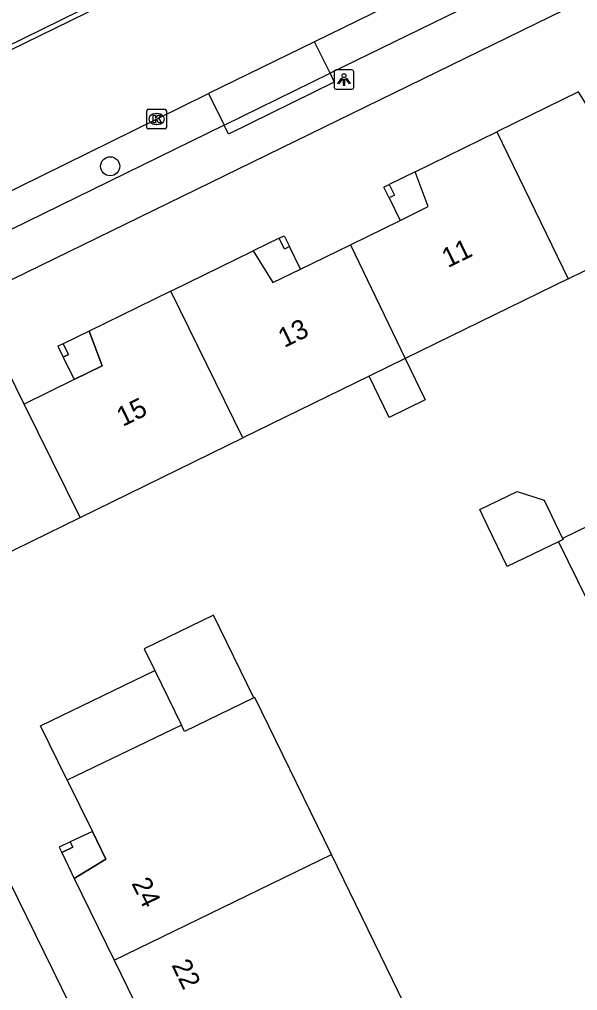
# Model space of a CAD drawing. Extents: x 160457 to 162082, y 388340 to 389736.
# Drawn here: x 161374.09 to 161402.72, y 388893.05 to 388942.86 of the extents above; entities that cross this region are included whole.
import ezdxf

# ---------------------------------------------------------------- set-up
doc = ezdxf.new("R2010")
doc.units = 0
for name, color, linetype in [('IMGEO_Boom', 7, 'Continuous'), ('IMGEO_Kolk', 7, 'Continuous'), ('IMGEO_Lichtpunt', 7, 'Continuous'), ('IMGEO_Pand', 7, 'Continuous'), ('IMGEO_Pand_nummerreeks', 7, 'Continuous'), ('IMGEO_Pand_overbouw', 7, 'Continuous'), ('IMGEO_Parkeervlak_open', 7, 'Continuous'), ('IMGEO_Rijbaan_lokaal_gesloten', 7, 'Continuous'), ('IMGEO_Rijbaan_lokaal_open', 7, 'Continuous'), ('IMGEO_Voetpad_open', 7, 'Continuous')]:
    doc.layers.add(name, color=color, linetype=linetype)

msp = doc.modelspace()

# ---------------------------------------------------------------- linework, layer by layer
at = {"layer": 'IMGEO_Boom'}
msp.add_circle((161378.75, 388935.327), 0.489, dxfattribs=at)
at = {"layer": 'IMGEO_Kolk'}
for p, q in [((161380.705, 388938.251), (161381.557, 388938.251)), ((161380.63, 388937.325), (161380.63, 388938.177)), ((161381.118, 388938.031), (161381.143, 388938.031)), ((161381.631, 388938.177), (161381.631, 388937.325)), ((161381.557, 388937.251), (161380.705, 388937.251)), ((161381.141, 388937.471), (161381.116, 388937.471))]:
    msp.add_line(p, q, dxfattribs=at)
for points in [[(161380.705, 388938.251), (161381.557, 388938.251)], [(161380.63, 388937.325), (161380.63, 388938.177)], [(161380.951, 388937.951), (161381.074, 388937.951), (161381.074, 388937.8), (161381.204, 388937.951), (161381.368, 388937.951), (161381.222, 388937.8), (161381.375, 388937.551), (161381.223, 388937.551), (161381.138, 388937.715), (161381.074, 388937.648), (161381.074, 388937.551), (161380.951, 388937.551), (161380.951, 388937.951)], [(161381.631, 388938.177), (161381.631, 388937.325)], [(161381.557, 388937.251), (161380.705, 388937.251)]]:
    msp.add_lwpolyline(points, dxfattribs=at)
for centre, start, end in [((161380.707, 388938.175), 91.552, 178.448), ((161380.707, 388938.175), 91.552, 178.448), ((161381.555, 388938.175), 1.552, 88.448), ((161381.555, 388938.175), 1.552, 88.448), ((161380.707, 388937.327), 181.552, 268.448), ((161380.707, 388937.327), 181.552, 268.448), ((161381.555, 388937.327), 271.552, 358.448), ((161381.555, 388937.327), 271.552, 358.448)]:
    msp.add_arc(centre, 0.0765, start, end, dxfattribs=at)
for centre, major_axis, ratio, start_param, end_param in [((161381.117, 388937.751), (-0.387, 0.002), 0.722429, 4.712389, 7.853982), ((161381.142, 388937.751), (-0.39, 0.002), 0.717154, 1.570796, 4.712389)]:
    msp.add_ellipse(centre, major_axis=major_axis, ratio=ratio, start_param=start_param, end_param=end_param, dxfattribs=at)
at = {"layer": 'IMGEO_Lichtpunt'}
for p, q in [((161391.147, 388940.272), (161390.339, 388940.272)), ((161391.147, 388940.272), (161390.339, 388940.272)), ((161390.245, 388940.177), (161390.245, 388939.37)), ((161390.245, 388940.177), (161390.245, 388939.37)), ((161391.241, 388939.37), (161391.241, 388940.177)), ((161391.241, 388939.37), (161391.241, 388940.177)), ((161390.339, 388939.276), (161391.147, 388939.276)), ((161390.339, 388939.276), (161391.147, 388939.276))]:
    msp.add_line(p, q, dxfattribs=at)
for points in [[(161390.619, 388939.841), (161390.658, 388939.813), (161390.47, 388939.551), (161390.432, 388939.578), (161390.619, 388939.841)], [(161390.721, 388939.793), (161390.768, 388939.793), (161390.768, 388939.471), (161390.721, 388939.471), (161390.721, 388939.793)], [(161390.831, 388939.813), (161390.869, 388939.84), (161391.056, 388939.578), (161391.017, 388939.55), (161390.831, 388939.813)]]:
    msp.add_lwpolyline(points, dxfattribs=at)
msp.add_circle((161390.744, 388939.975), 0.0994, dxfattribs=at)
for centre, start, end in [((161390.339, 388940.177), 90, 180), ((161390.339, 388940.177), 90, 180), ((161391.147, 388940.177), 0, 90), ((161391.147, 388940.177), 0, 90), ((161390.339, 388939.37), 180, 270), ((161390.339, 388939.37), 180, 270), ((161391.147, 388939.37), 270, 0), ((161391.147, 388939.37), 270, 360)]:
    msp.add_arc(centre, 0.0946, start, end, dxfattribs=at)
at = {"layer": 'IMGEO_Pand'}
for points in [[(161407.779, 388939.474), (161405.205, 388938.214), (161403.778, 388937.515), (161402.776, 388939.148), (161398.579, 388937.094)], [(161391.069, 388931.306), (161393.621, 388932.552), (161395.065, 388933.258), (161394.392, 388935.044), (161398.579, 388937.094)], [(161398.579, 388937.094), (161402.246, 388929.557)], [(161393.336, 388933.838), (161393.067, 388933.706), (161392.793, 388934.261), (161393.063, 388934.394), (161393.336, 388933.838)], [(161402.246, 388929.557), (161410.623, 388933.652)], [(161387.94, 388931.206), (161387.692, 388931.084), (161387.42, 388931.637), (161387.67, 388931.759), (161387.94, 388931.206)], [(161381.868, 388928.927), (161386.089, 388930.987), (161387.085, 388929.359), (161388.504, 388930.052), (161391.069, 388931.306)], [(161391.069, 388931.306), (161393.888, 388925.471)], [(161402.246, 388929.557), (161393.888, 388925.471)], [(161381.868, 388928.927), (161377.665, 388926.876), (161378.337, 388925.088), (161376.899, 388924.387), (161374.333, 388923.136)], [(161385.548, 388921.393), (161381.868, 388928.927)], [(161376.335, 388926.227), (161376.065, 388926.095), (161376.337, 388925.538), (161376.607, 388925.67), (161376.335, 388926.227)], [(161393.888, 388925.471), (161392.034, 388924.565)], [(161393.888, 388925.471), (161394.91, 388923.354), (161393.067, 388922.452), (161392.034, 388924.565)], [(161374.333, 388923.136), (161373.492, 388924.839), (161367.744, 388922.012), (161368.54, 388920.315), (161366.794, 388919.466), (161369.648, 388913.62), (161377.207, 388917.316)], [(161392.034, 388924.565), (161385.548, 388921.393)], [(161377.207, 388917.316), (161374.333, 388923.136)], [(161377.207, 388917.316), (161385.548, 388921.393)], [(161401.739, 388916.066), (161399.105, 388914.801), (161398.137, 388916.818), (161397.704, 388917.72), (161399.624, 388918.641), (161401.011, 388918.197), (161401.949, 388916.242)], [(161401.949, 388916.242), (161401.979, 388916.181), (161401.739, 388916.066)], [(161386.114, 388908.062), (161384.042, 388912.31), (161380.493, 388910.578), (161381.036, 388909.466)], [(161376.545, 388903.845), (161375.173, 388906.633), (161381.036, 388909.466)], [(161381.036, 388909.466), (161382.404, 388906.662)], [(161386.114, 388908.062), (161382.565, 388906.332), (161382.404, 388906.662)], [(161390.102, 388900.029), (161386.171, 388908.09), (161386.114, 388908.062)], [(161382.404, 388906.662), (161376.545, 388903.845)], [(161376.545, 388903.845), (161377.838, 388901.216), (161378.534, 388899.801), (161376.904, 388898.805), (161378.951, 388894.614)], [(161376.701, 388900.68), (161376.14, 388900.415), (161376.269, 388900.142), (161376.829, 388900.409), (161376.701, 388900.68)], [(161378.951, 388894.614), (161390.102, 388900.029)], [(161394.179, 388891.67), (161390.102, 388900.029)], [(161378.951, 388894.614), (161381.002, 388890.413), (161382.789, 388891.086), (161383.478, 388889.678), (161384.745, 388887.091)]]:
    msp.add_lwpolyline(points, dxfattribs=at)
at = {"layer": 'IMGEO_Pand_overbouw'}
for points in [[(161393.063, 388934.394), (161393.336, 388933.838), (161393.067, 388933.706), (161393.621, 388932.552), (161395.065, 388933.258), (161394.392, 388935.044)], [(161387.94, 388931.206), (161387.692, 388931.084), (161387.42, 388931.637), (161386.089, 388930.987), (161387.085, 388929.359), (161388.504, 388930.052)], [(161376.335, 388926.227), (161376.607, 388925.67), (161376.337, 388925.538), (161376.899, 388924.387), (161378.337, 388925.088), (161377.665, 388926.876)], [(161376.269, 388900.142), (161376.904, 388898.805), (161378.534, 388899.801), (161377.838, 388901.216), (161376.701, 388900.68), (161376.829, 388900.409)]]:
    msp.add_lwpolyline(points, close=True, dxfattribs=at)
at = {"layer": 'IMGEO_Parkeervlak_open'}
for points in [[(161390.026, 388940.096), (161389.234, 388941.715)], [(161383.796, 388939.055), (161384.591, 388937.43)]]:
    msp.add_lwpolyline(points, dxfattribs=at)
at = {"layer": 'IMGEO_Rijbaan_lokaal_gesloten'}
for points in [[(161361.22, 388935.231), (161407.712, 388957.965)], [(161400.416, 388947.177), (161397.353, 388945.686), (161389.234, 388941.715)], [(161389.234, 388941.715), (161383.796, 388939.055)], [(161372.846, 388933.678), (161381.152, 388937.762), (161383.796, 388939.055)]]:
    msp.add_lwpolyline(points, dxfattribs=at)
at = {"layer": 'IMGEO_Rijbaan_lokaal_open'}
msp.add_lwpolyline([(161361.22, 388935.231), (161361.14, 388935.433), (161362.91, 388936.311), (161407.581, 388958.233), (161407.712, 388957.965)], dxfattribs=at)
at = {"layer": 'IMGEO_Voetpad_open'}
for points in [[(161364.998, 388925.286), (161413.661, 388949.05)], [(161401.205, 388945.557), (161390.026, 388940.096)], [(161384.591, 388937.43), (161390.026, 388940.096)], [(161390.026, 388940.096), (161390.246, 388939.648), (161384.811, 388936.982), (161384.591, 388937.43)], [(161384.591, 388937.43), (161373.635, 388932.073)], [(161381.664, 388882.175), (161370.849, 388904.186), (161364.102, 388918.049), (161363.269, 388919.985)], [(161403.28, 388916.895), (161401.949, 388916.242)], [(161401.739, 388916.066), (161408.521, 388902.294), (161408.741, 388901.848)]]:
    msp.add_lwpolyline(points, dxfattribs=at)

# ---------------------------------------------------------------- texts
at = {"layer": 'IMGEO_Pand_nummerreeks'}
for s, rotation, p in [('11', 26.0351, (161396.072, 388930.104)), ('13', 26.0352, (161387.681, 388926.005)), ('15', 26.0352, (161379.394, 388921.957)), ('24', 296.035, (161379.828, 388898.557)), ('22', 296.0224, (161381.878, 388894.364))]:
    msp.add_text(s, height=1, rotation=rotation, dxfattribs=at).set_placement(p)

doc.saveas('drawing.dxf')
